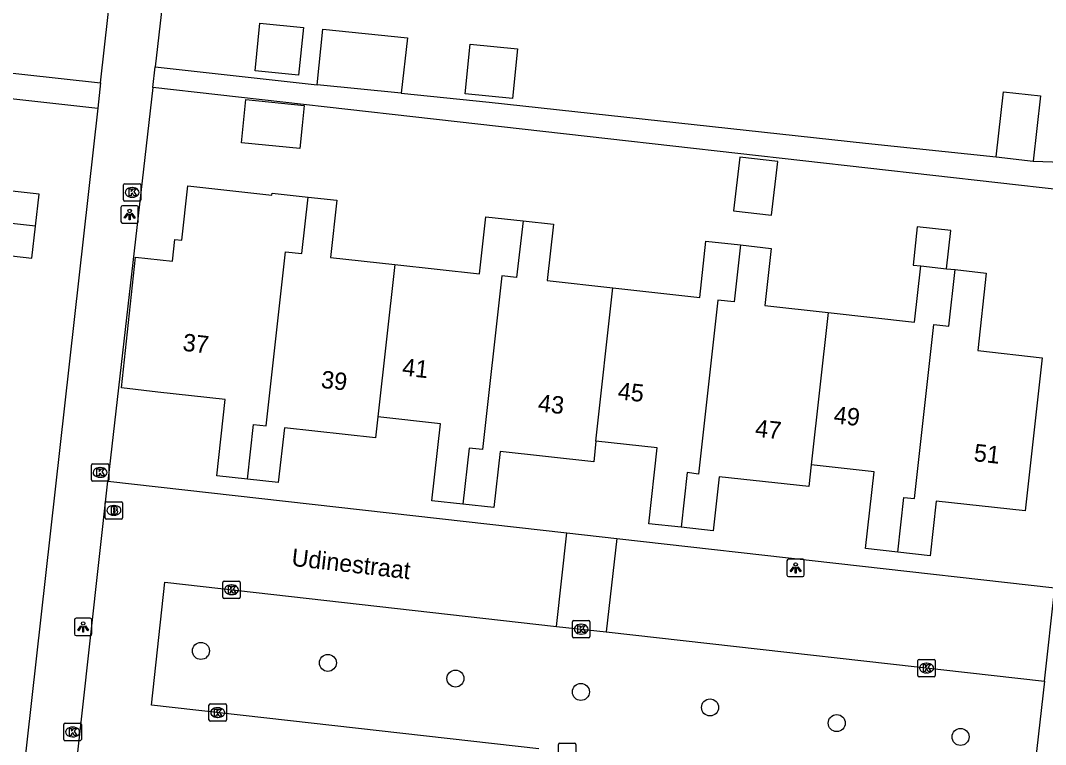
# Model space of a CAD drawing. Extents: x 162082 to 163393, y 388091 to 388632.
# Drawn here: x 162786.3 to 162845.1, y 388274.3 to 388315.9 of the extents above; entities that cross this region are included whole.
import ezdxf

# ---------------------------------------------------------------- set-up
doc = ezdxf.new("R2010")
doc.units = 0
for name, color, linetype in [('IMGEO_Boom', 7, 'Continuous'), ('IMGEO_Brandkraan', 7, 'Continuous'), ('IMGEO_Kolk', 7, 'Continuous'), ('IMGEO_Lichtpunt', 7, 'Continuous'), ('IMGEO_Openbare_ruimte_label', 7, 'Continuous'), ('IMGEO_Pand', 7, 'Continuous'), ('IMGEO_Pand_nummerreeks', 7, 'Continuous'), ('IMGEO_Rijbaan_lokaal_open', 7, 'Continuous'), ('IMGEO_Voetpad_open', 7, 'Continuous')]:
    doc.layers.add(name, color=color, linetype=linetype)

msp = doc.modelspace()

# ---------------------------------------------------------------- linework, layer by layer
at = {"layer": 'IMGEO_Boom'}
for centre in [(162796.618, 388279.689), (162803.904, 388279.005), (162811.227, 388278.105), (162818.424, 388277.333), (162825.837, 388276.445), (162833.108, 388275.546), (162840.216, 388274.748)]:
    msp.add_circle(centre, 0.489, dxfattribs=at)
at = {"layer": 'IMGEO_Brandkraan'}
for p, q in [((162791.197, 388288.264), (162792.049, 388288.264)), ((162791.122, 388287.338), (162791.122, 388288.19)), ((162791.61, 388288.044), (162791.635, 388288.044)), ((162792.123, 388288.19), (162792.123, 388287.338)), ((162792.049, 388287.264), (162791.197, 388287.264)), ((162791.633, 388287.484), (162791.608, 388287.484))]:
    msp.add_line(p, q, dxfattribs=at)
for points in [[(162791.197, 388288.264), (162792.049, 388288.264)], [(162791.122, 388287.338), (162791.122, 388288.19)], [(162791.47, 388287.964), (162791.47, 388287.564), (162791.683, 388287.564)], [(162791.701, 388287.964), (162791.47, 388287.964)], [(162791.649, 388287.883), (162791.595, 388287.883), (162791.595, 388287.807)], [(162791.595, 388287.807), (162791.648, 388287.807)], [(162791.657, 388287.731), (162791.595, 388287.731), (162791.595, 388287.65)], [(162792.123, 388288.19), (162792.123, 388287.338)], [(162792.049, 388287.264), (162791.197, 388287.264)], [(162791.595, 388287.65), (162791.657, 388287.65)]]:
    msp.add_lwpolyline(points, dxfattribs=at)
for centre, radius, start, end in [((162791.199, 388288.188), 0.0765, 91.55205, 178.44795), ((162791.199, 388288.188), 0.0765, 91.55205, 178.44795), ((162792.047, 388288.188), 0.0765, 1.55205, 88.44795), ((162792.047, 388288.188), 0.0765, 1.55205, 88.44795), ((162791.65, 388287.845), 0.0379, 267.82845, 90.93552), ((162791.658, 388287.69), 0.0404, 269.87594, 90.50774), ((162791.705, 388287.819), 0.145, 59.4692, 91.53667), ((162791.73, 388287.866), 0.0922, 285.51372, 58.15012), ((162791.735, 388287.674), 0.105, 301.31148, 78.98903), ((162791.199, 388287.34), 0.0765, 181.55205, 268.44795), ((162791.199, 388287.34), 0.0765, 181.55205, 268.44795), ((162791.689, 388287.815), 0.251, 268.66757, 293.53466), ((162792.047, 388287.34), 0.0765, 271.55205, 358.44795), ((162792.047, 388287.34), 0.0765, 271.55205, 358.44795)]:
    msp.add_arc(centre, radius, start, end, dxfattribs=at)
for centre, major_axis, ratio, start_param, end_param in [((162791.609, 388287.764), (-0.387, 0.002), 0.722429, 4.712389, 7.853982), ((162791.634, 388287.764), (-0.39, 0.002), 0.717154, 1.570796, 4.712389)]:
    msp.add_ellipse(centre, major_axis=major_axis, ratio=ratio, start_param=start_param, end_param=end_param, dxfattribs=at)
at = {"layer": 'IMGEO_Kolk'}
for p, q in [((162792.248, 388306.532), (162793.1, 388306.532)), ((162792.173, 388305.606), (162792.173, 388306.458)), ((162792.661, 388306.312), (162792.686, 388306.312)), ((162793.174, 388306.458), (162793.174, 388305.606)), ((162793.1, 388305.532), (162792.248, 388305.532)), ((162792.684, 388305.752), (162792.659, 388305.752)), ((162790.328, 388289.517), (162790.328, 388290.369)), ((162790.403, 388290.443), (162791.255, 388290.443)), ((162790.816, 388290.223), (162790.841, 388290.223)), ((162791.329, 388290.369), (162791.329, 388289.517)), ((162791.255, 388289.443), (162790.403, 388289.443)), ((162790.839, 388289.663), (162790.814, 388289.663)), ((162797.872, 388282.776), (162797.872, 388283.628)), ((162797.947, 388283.702), (162798.799, 388283.702)), ((162798.873, 388283.628), (162798.873, 388282.776)), ((162798.36, 388283.482), (162798.385, 388283.482)), ((162798.799, 388282.702), (162797.947, 388282.702)), ((162798.383, 388282.922), (162798.358, 388282.922)), ((162817.937, 388280.515), (162817.937, 388281.367)), ((162818.012, 388281.441), (162818.864, 388281.441)), ((162818.425, 388281.221), (162818.45, 388281.221)), ((162818.938, 388281.367), (162818.938, 388280.515)), ((162818.448, 388280.661), (162818.423, 388280.661)), ((162818.864, 388280.441), (162818.012, 388280.441)), ((162837.767, 388278.279), (162837.767, 388279.131)), ((162837.842, 388279.205), (162838.694, 388279.205)), ((162838.255, 388278.985), (162838.28, 388278.985)), ((162838.768, 388279.131), (162838.768, 388278.279)), ((162838.278, 388278.425), (162838.253, 388278.425)), ((162838.694, 388278.205), (162837.842, 388278.205)), ((162797.079, 388275.723), (162797.079, 388276.575)), ((162797.154, 388276.649), (162798.006, 388276.649)), ((162798.08, 388276.575), (162798.08, 388275.723)), ((162797.567, 388276.429), (162797.592, 388276.429)), ((162788.753, 388274.608), (162788.753, 388275.46)), ((162788.828, 388275.534), (162789.68, 388275.534)), ((162789.754, 388275.46), (162789.754, 388274.608)), ((162798.006, 388275.649), (162797.154, 388275.649)), ((162797.59, 388275.869), (162797.565, 388275.869)), ((162789.264, 388274.754), (162789.239, 388274.754)), ((162789.241, 388275.314), (162789.266, 388275.314)), ((162789.68, 388274.534), (162788.828, 388274.534)), ((162817.14, 388273.461), (162817.14, 388274.313)), ((162817.215, 388274.387), (162818.067, 388274.387)), ((162818.141, 388274.313), (162818.141, 388273.461))]:
    msp.add_line(p, q, dxfattribs=at)
for points in [[(162792.248, 388306.532), (162793.1, 388306.532)], [(162792.173, 388305.606), (162792.173, 388306.458)], [(162792.494, 388306.232), (162792.617, 388306.232), (162792.617, 388306.081), (162792.747, 388306.232), (162792.911, 388306.232), (162792.765, 388306.081), (162792.918, 388305.832), (162792.766, 388305.832), (162792.681, 388305.996), (162792.617, 388305.929), (162792.617, 388305.832), (162792.494, 388305.832), (162792.494, 388306.232)], [(162793.174, 388306.458), (162793.174, 388305.606)], [(162793.1, 388305.532), (162792.248, 388305.532)], [(162790.328, 388289.517), (162790.328, 388290.369)], [(162790.403, 388290.443), (162791.255, 388290.443)], [(162790.649, 388290.143), (162790.772, 388290.143), (162790.772, 388289.992), (162790.902, 388290.143), (162791.066, 388290.143), (162790.92, 388289.992), (162791.073, 388289.743), (162790.921, 388289.743), (162790.836, 388289.907), (162790.772, 388289.84), (162790.772, 388289.743), (162790.649, 388289.743), (162790.649, 388290.143)], [(162791.329, 388290.369), (162791.329, 388289.517)], [(162791.255, 388289.443), (162790.403, 388289.443)], [(162797.872, 388282.776), (162797.872, 388283.628)], [(162797.947, 388283.702), (162798.799, 388283.702)], [(162798.873, 388283.628), (162798.873, 388282.776)], [(162798.193, 388283.402), (162798.316, 388283.402), (162798.316, 388283.251), (162798.446, 388283.402), (162798.61, 388283.402), (162798.464, 388283.251), (162798.617, 388283.002), (162798.465, 388283.002), (162798.38, 388283.166), (162798.316, 388283.099), (162798.316, 388283.002), (162798.193, 388283.002), (162798.193, 388283.402)], [(162798.799, 388282.702), (162797.947, 388282.702)], [(162817.937, 388280.515), (162817.937, 388281.367)], [(162818.012, 388281.441), (162818.864, 388281.441)], [(162818.938, 388281.367), (162818.938, 388280.515)], [(162818.258, 388281.141), (162818.381, 388281.141), (162818.381, 388280.99), (162818.511, 388281.141), (162818.675, 388281.141), (162818.529, 388280.99), (162818.682, 388280.741), (162818.53, 388280.741), (162818.445, 388280.905), (162818.381, 388280.838), (162818.381, 388280.741), (162818.258, 388280.741), (162818.258, 388281.141)], [(162818.864, 388280.441), (162818.012, 388280.441)], [(162837.767, 388278.279), (162837.767, 388279.131)], [(162837.842, 388279.205), (162838.694, 388279.205)], [(162838.088, 388278.905), (162838.211, 388278.905), (162838.211, 388278.754), (162838.341, 388278.905), (162838.505, 388278.905), (162838.359, 388278.754), (162838.512, 388278.505), (162838.36, 388278.505), (162838.275, 388278.669), (162838.211, 388278.602), (162838.211, 388278.505), (162838.088, 388278.505), (162838.088, 388278.905)], [(162838.768, 388279.131), (162838.768, 388278.279)], [(162838.694, 388278.205), (162837.842, 388278.205)], [(162797.079, 388275.723), (162797.079, 388276.575)], [(162797.154, 388276.649), (162798.006, 388276.649)], [(162798.08, 388276.575), (162798.08, 388275.723)], [(162797.4, 388276.349), (162797.523, 388276.349), (162797.523, 388276.198), (162797.653, 388276.349), (162797.817, 388276.349), (162797.671, 388276.198), (162797.824, 388275.949), (162797.672, 388275.949), (162797.587, 388276.113), (162797.523, 388276.046), (162797.523, 388275.949), (162797.4, 388275.949), (162797.4, 388276.349)], [(162788.753, 388274.608), (162788.753, 388275.46)], [(162788.828, 388275.534), (162789.68, 388275.534)], [(162789.754, 388275.46), (162789.754, 388274.608)], [(162798.006, 388275.649), (162797.154, 388275.649)], [(162789.074, 388275.234), (162789.197, 388275.234), (162789.197, 388275.083), (162789.327, 388275.234), (162789.491, 388275.234), (162789.345, 388275.083), (162789.498, 388274.834), (162789.346, 388274.834), (162789.261, 388274.998), (162789.197, 388274.931), (162789.197, 388274.834), (162789.074, 388274.834), (162789.074, 388275.234)], [(162789.68, 388274.534), (162788.828, 388274.534)], [(162817.14, 388273.461), (162817.14, 388274.313)], [(162817.215, 388274.387), (162818.067, 388274.387)], [(162818.141, 388274.313), (162818.141, 388273.461)]]:
    msp.add_lwpolyline(points, dxfattribs=at)
for centre, start, end in [((162792.25, 388306.456), 91.55205, 178.44795), ((162792.25, 388306.456), 91.55205, 178.44795), ((162793.098, 388306.456), 1.55205, 88.44795), ((162793.098, 388306.456), 1.55205, 88.44795), ((162792.25, 388305.608), 181.55205, 268.44795), ((162792.25, 388305.608), 181.55205, 268.44795), ((162793.098, 388305.608), 271.55205, 358.44795), ((162793.098, 388305.608), 271.55205, 358.44795), ((162790.405, 388290.367), 91.55205, 178.44795), ((162790.405, 388290.367), 91.55205, 178.44795), ((162791.253, 388290.367), 1.55205, 88.44795), ((162791.253, 388290.367), 1.55205, 88.44795), ((162790.405, 388289.519), 181.55205, 268.44795), ((162790.405, 388289.519), 181.55205, 268.44795), ((162791.253, 388289.519), 271.55205, 358.44795), ((162791.253, 388289.519), 271.55205, 358.44795), ((162797.949, 388283.626), 91.55205, 178.44795), ((162797.949, 388283.626), 91.55205, 178.44795), ((162798.797, 388283.626), 1.55205, 88.44795), ((162798.797, 388283.626), 1.55205, 88.44795), ((162797.949, 388282.778), 181.55205, 268.44795), ((162797.949, 388282.778), 181.55205, 268.44795), ((162798.797, 388282.778), 271.55205, 358.44795), ((162798.797, 388282.778), 271.55205, 358.44795), ((162818.014, 388281.365), 91.55205, 178.44795), ((162818.014, 388281.365), 91.55205, 178.44795), ((162818.862, 388281.365), 1.55205, 88.44795), ((162818.862, 388281.365), 1.55205, 88.44795), ((162818.014, 388280.517), 181.55205, 268.44795), ((162818.014, 388280.517), 181.55205, 268.44795), ((162818.862, 388280.517), 271.55205, 358.44795), ((162818.862, 388280.517), 271.55205, 358.44795), ((162837.844, 388279.129), 91.55205, 178.44795), ((162837.844, 388279.129), 91.55205, 178.44795), ((162838.692, 388279.129), 1.55205, 88.44795), ((162838.692, 388279.129), 1.55205, 88.44795), ((162837.844, 388278.281), 181.55205, 268.44795), ((162837.844, 388278.281), 181.55205, 268.44795), ((162838.692, 388278.281), 271.55205, 358.44795), ((162838.692, 388278.281), 271.55205, 358.44795), ((162797.156, 388276.573), 91.55205, 178.44795), ((162797.156, 388276.573), 91.55205, 178.44795), ((162798.004, 388276.573), 1.55205, 88.44795), ((162798.004, 388276.573), 1.55205, 88.44795), ((162788.83, 388275.458), 91.55205, 178.44795), ((162788.83, 388275.458), 91.55205, 178.44795), ((162789.678, 388275.458), 1.55205, 88.44795), ((162789.678, 388275.458), 1.55205, 88.44795), ((162797.156, 388275.725), 181.55205, 268.44795), ((162797.156, 388275.725), 181.55205, 268.44795), ((162798.004, 388275.725), 271.55205, 358.44795), ((162798.004, 388275.725), 271.55205, 358.44795), ((162788.83, 388274.61), 181.55205, 268.44795), ((162788.83, 388274.61), 181.55205, 268.44795), ((162789.678, 388274.61), 271.55205, 358.44795), ((162789.678, 388274.61), 271.55205, 358.44795), ((162817.217, 388274.311), 91.55205, 178.44795), ((162817.217, 388274.311), 91.55205, 178.44795), ((162818.065, 388274.311), 1.55205, 88.44795), ((162818.065, 388274.311), 1.55205, 88.44795)]:
    msp.add_arc(centre, 0.0765, start, end, dxfattribs=at)
for centre, major_axis, ratio, start_param, end_param in [((162792.66, 388306.032), (-0.387, 0.002), 0.722429, 4.712389, 7.853982), ((162792.685, 388306.032), (-0.39, 0.002), 0.717154, 1.570796, 4.712389), ((162790.815, 388289.943), (-0.387, 0.002), 0.722429, 4.712389, 7.853982), ((162790.84, 388289.943), (-0.39, 0.002), 0.717154, 1.570796, 4.712389), ((162798.359, 388283.202), (-0.387, 0.002), 0.722429, 4.712389, 7.853982), ((162798.384, 388283.202), (-0.39, 0.002), 0.717154, 1.570796, 4.712389), ((162818.424, 388280.941), (-0.387, 0.002), 0.722429, 4.712389, 7.853982), ((162818.449, 388280.941), (-0.39, 0.002), 0.717154, 1.570796, 4.712389), ((162838.254, 388278.705), (-0.387, 0.002), 0.722429, 4.712389, 7.853982), ((162838.279, 388278.705), (-0.39, 0.002), 0.717154, 1.570796, 4.712389), ((162797.566, 388276.149), (-0.387, 0.002), 0.722429, 4.712389, 7.853982), ((162797.591, 388276.149), (-0.39, 0.002), 0.717154, 1.570796, 4.712389), ((162789.24, 388275.034), (-0.387, 0.002), 0.722429, 4.712389, 7.853982), ((162789.265, 388275.034), (-0.39, 0.002), 0.717154, 1.570796, 4.712389)]:
    msp.add_ellipse(centre, major_axis=major_axis, ratio=ratio, start_param=start_param, end_param=end_param, dxfattribs=at)
at = {"layer": 'IMGEO_Lichtpunt'}
for p, q in [((162792.028, 388305.169), (162792.028, 388304.362)), ((162792.028, 388305.169), (162792.028, 388304.362)), ((162792.93, 388305.264), (162792.122, 388305.264)), ((162792.93, 388305.264), (162792.122, 388305.264)), ((162793.024, 388304.362), (162793.024, 388305.169)), ((162793.024, 388304.362), (162793.024, 388305.169)), ((162792.122, 388304.268), (162792.93, 388304.268)), ((162792.122, 388304.268), (162792.93, 388304.268)), ((162830.254, 388284.862), (162830.254, 388284.055)), ((162830.254, 388284.862), (162830.254, 388284.055)), ((162831.156, 388284.957), (162830.348, 388284.957)), ((162831.156, 388284.957), (162830.348, 388284.957)), ((162831.25, 388284.055), (162831.25, 388284.862)), ((162831.25, 388284.055), (162831.25, 388284.862)), ((162830.348, 388283.961), (162831.156, 388283.961)), ((162830.348, 388283.961), (162831.156, 388283.961)), ((162789.358, 388281.473), (162789.358, 388280.666)), ((162789.358, 388281.473), (162789.358, 388280.666)), ((162790.26, 388281.568), (162789.452, 388281.568)), ((162790.26, 388281.568), (162789.452, 388281.568)), ((162790.354, 388280.666), (162790.354, 388281.473)), ((162790.354, 388280.666), (162790.354, 388281.473)), ((162789.452, 388280.572), (162790.26, 388280.572)), ((162789.452, 388280.572), (162790.26, 388280.572))]:
    msp.add_line(p, q, dxfattribs=at)
for points in [[(162792.402, 388304.833), (162792.441, 388304.805), (162792.253, 388304.543), (162792.215, 388304.57), (162792.402, 388304.833)], [(162792.504, 388304.785), (162792.551, 388304.785), (162792.551, 388304.463), (162792.504, 388304.463), (162792.504, 388304.785)], [(162792.614, 388304.805), (162792.652, 388304.832), (162792.839, 388304.57), (162792.8, 388304.542), (162792.614, 388304.805)], [(162830.628, 388284.526), (162830.667, 388284.498), (162830.479, 388284.236), (162830.441, 388284.263), (162830.628, 388284.526)], [(162830.73, 388284.478), (162830.777, 388284.478), (162830.777, 388284.156), (162830.73, 388284.156), (162830.73, 388284.478)], [(162830.84, 388284.498), (162830.878, 388284.525), (162831.065, 388284.263), (162831.026, 388284.235), (162830.84, 388284.498)], [(162789.732, 388281.137), (162789.771, 388281.109), (162789.583, 388280.847), (162789.545, 388280.874), (162789.732, 388281.137)], [(162789.834, 388281.089), (162789.881, 388281.089), (162789.881, 388280.767), (162789.834, 388280.767), (162789.834, 388281.089)], [(162789.944, 388281.109), (162789.982, 388281.136), (162790.169, 388280.874), (162790.13, 388280.846), (162789.944, 388281.109)]]:
    msp.add_lwpolyline(points, dxfattribs=at)
for centre in [(162792.527, 388304.967), (162830.753, 388284.66), (162789.857, 388281.271)]:
    msp.add_circle(centre, 0.0994, dxfattribs=at)
for centre, start, end in [((162792.122, 388305.169), 90, 180), ((162792.122, 388305.169), 90, 180), ((162792.93, 388305.169), 0, 90), ((162792.93, 388305.169), 0, 90), ((162792.122, 388304.362), 180, 270), ((162792.122, 388304.362), 180, 270), ((162792.93, 388304.362), 270, 0), ((162792.93, 388304.362), 270, 360), ((162830.348, 388284.862), 90, 180), ((162830.348, 388284.862), 90, 180), ((162831.156, 388284.862), 0, 90), ((162831.156, 388284.862), 0, 90), ((162830.348, 388284.055), 180, 270), ((162830.348, 388284.055), 180, 270), ((162831.156, 388284.055), 270, 0), ((162831.156, 388284.055), 270, 360), ((162789.452, 388281.473), 90, 180), ((162789.452, 388281.473), 90, 180), ((162790.26, 388281.473), 0, 90), ((162790.26, 388281.473), 0, 90), ((162789.452, 388280.666), 180, 270), ((162789.452, 388280.666), 180, 270), ((162790.26, 388280.666), 270, 0), ((162790.26, 388280.666), 270, 360)]:
    msp.add_arc(centre, 0.0946, start, end, dxfattribs=at)
at = {"layer": 'IMGEO_Pand'}
for points in [[(162802.219, 388312.762), (162799.728, 388313.014), (162800.005, 388315.764), (162802.496, 388315.512), (162802.219, 388312.762)], [(162803.295, 388312.21), (162803.618, 388315.408), (162808.467, 388314.919), (162808.108, 388311.725)], [(162811.789, 388311.697), (162812.078, 388314.555), (162814.781, 388314.282), (162814.493, 388311.424), (162811.789, 388311.697)], [(162808.108, 388311.725), (162803.295, 388312.21)], [(162842.264, 388308.074), (162842.684, 388311.816), (162844.805, 388311.577), (162844.385, 388307.836)], [(162787.118, 388304.09), (162787.323, 388305.922), (162784.237, 388306.266), (162784.825, 388311.529)], [(162798.942, 388308.887), (162799.193, 388311.369), (162802.544, 388311.03), (162802.427, 388309.869), (162802.294, 388308.549), (162798.942, 388308.887)], [(162827.543, 388308.063), (162827.182, 388304.977), (162829.367, 388304.722), (162829.728, 388307.807), (162827.543, 388308.063)], [(162842.264, 388308.074), (162844.385, 388307.836)], [(162787.118, 388304.09), (162784.02, 388304.437), (162784.114, 388305.166), (162774.191, 388306.274), (162774.284, 388307.102), (162770.906, 388307.482)], [(162799.29, 388289.552), (162797.527, 388289.747), (162798.012, 388294.129), (162794.145, 388294.556), (162792.051, 388294.813), (162792.863, 388302.315), (162794.978, 388302.086), (162795.115, 388303.327), (162795.513, 388303.283), (162795.859, 388306.414), (162800.695, 388305.879), (162800.707, 388305.991), (162802.775, 388305.763)], [(162799.29, 388289.552), (162799.637, 388292.694), (162800.364, 388292.614), (162801.473, 388302.625), (162802.411, 388302.52), (162802.775, 388305.763)], [(162802.775, 388305.763), (162804.422, 388305.581), (162804.058, 388302.296), (162807.74, 388301.889)], [(162807.74, 388301.889), (162812.608, 388301.351), (162812.971, 388304.637), (162815.105, 388304.401)], [(162815.105, 388304.401), (162814.739, 388301.137), (162813.879, 388301.234), (162812.774, 388291.262), (162812.009, 388291.343), (162811.655, 388288.12)], [(162815.105, 388304.401), (162816.848, 388304.208), (162816.489, 388300.966), (162820.265, 388300.549)], [(162782.156, 388299.302), (162782.541, 388302.747), (162786.914, 388302.259), (162787.118, 388304.09)], [(162839.408, 388301.649), (162839.65, 388303.834), (162837.735, 388304.046), (162837.494, 388301.861), (162837.934, 388301.812)], [(162820.265, 388300.549), (162825.246, 388299.998), (162825.603, 388303.231), (162827.586, 388303.012)], [(162827.586, 388303.012), (162827.218, 388299.737), (162826.285, 388299.843), (162825.178, 388289.849), (162824.527, 388289.932), (162824.178, 388286.791)], [(162827.586, 388303.012), (162829.346, 388302.817), (162828.983, 388299.536), (162832.61, 388299.135)], [(162807.74, 388301.889), (162806.769, 388293.136)], [(162832.61, 388299.135), (162837.577, 388298.586), (162837.934, 388301.812)], [(162837.934, 388301.812), (162839.408, 388301.649)], [(162836.618, 388285.36), (162836.967, 388288.512), (162837.583, 388288.441), (162838.691, 388298.452), (162839.547, 388298.353), (162839.911, 388301.594)], [(162839.911, 388301.594), (162841.692, 388301.397), (162841.2, 388296.943), (162844.908, 388296.533), (162843.935, 388287.736), (162838.816, 388288.302), (162838.468, 388285.156), (162836.618, 388285.36)], [(162839.408, 388301.649), (162839.911, 388301.594)], [(162819.292, 388291.748), (162820.265, 388300.549)], [(162832.61, 388299.135), (162831.641, 388290.374)], [(162806.769, 388293.136), (162806.635, 388291.923), (162801.405, 388292.501), (162801.057, 388289.357), (162799.29, 388289.552)], [(162811.655, 388288.12), (162809.878, 388288.316), (162810.367, 388292.738), (162806.769, 388293.136)], [(162819.292, 388291.748), (162819.16, 388290.561), (162813.788, 388291.154), (162813.431, 388287.924), (162811.655, 388288.12)], [(162824.178, 388286.791), (162822.33, 388286.995), (162822.813, 388291.359), (162819.292, 388291.748)], [(162831.641, 388290.374), (162831.503, 388289.127), (162826.368, 388289.694), (162826.024, 388286.587), (162824.178, 388286.791)], [(162836.618, 388285.36), (162834.765, 388285.565), (162835.253, 388289.974), (162831.641, 388290.374)]]:
    msp.add_lwpolyline(points, dxfattribs=at)
at = {"layer": 'IMGEO_Rijbaan_lokaal_open'}
for points in [[(162789.279, 388271.438), (162791.272, 388289.437)], [(162791.272, 388289.437), (162817.624, 388286.467)], [(162817.02, 388281.102), (162817.624, 388286.467)], [(162817.624, 388286.467), (162820.485, 388286.144)], [(162820.485, 388286.144), (162819.881, 388280.779)], [(162820.485, 388286.144), (162845.633, 388283.31)], [(162816.006, 388274.071), (162793.773, 388276.577), (162794.554, 388283.634), (162817.02, 388281.102)], [(162845.032, 388277.944), (162845.633, 388283.31)], [(162817.02, 388281.102), (162819.881, 388280.779)], [(162819.881, 388280.779), (162845.032, 388277.944)], [(162845.032, 388277.944), (162844.24, 388270.888)]]:
    msp.add_lwpolyline(points, dxfattribs=at)
at = {"layer": 'IMGEO_Voetpad_open'}
for points in [[(162790.857, 388312.329), (162793.443, 388335.388)], [(162796.49, 388335.147), (162793.989, 388313.237)], [(162762.003, 388315.508), (162790.857, 388312.329)], [(162793.855, 388312.06), (162793.989, 388313.237)], [(162793.989, 388313.237), (162803.295, 388312.21)], [(162790.857, 388312.329), (162790.694, 388310.876)], [(162793.855, 388312.06), (162791.272, 388289.437)], [(162849.816, 388305.732), (162793.855, 388312.06)], [(162784.825, 388311.529), (162790.694, 388310.876)], [(162808.108, 388311.725), (162813.152, 388311.216), (162834.77, 388308.866), (162842.264, 388308.074)], [(162790.694, 388310.876), (162783.866, 388250), (162783.69, 388248.429)], [(162844.385, 388307.836), (162850.492, 388307.616), (162858.895, 388306.691)]]:
    msp.add_lwpolyline(points, dxfattribs=at)

# ---------------------------------------------------------------- texts
at = {"layer": 'IMGEO_Openbare_ruimte_label'}
msp.add_text('Udinestraat', height=1, rotation=353.45091, dxfattribs=at).set_placement((162801.782, 388284.586))
at = {"layer": 'IMGEO_Pand_nummerreeks'}
for s, rotation, p in [('37', 353.69884, (162795.534, 388296.938)), ('41', 353.68777, (162808.136, 388295.519)), ('39', 353.69348, (162803.476, 388294.807)), ('45', 353.69553, (162820.508, 388294.149)), ('43', 353.70078, (162815.929, 388293.453)), ('49', 353.68028, (162832.903, 388292.77)), ('47', 353.699, (162828.391, 388292.006)), ('51', 353.69052, (162840.943, 388290.601))]:
    msp.add_text(s, height=1, rotation=rotation, dxfattribs=at).set_placement(p)

doc.saveas('drawing.dxf')
